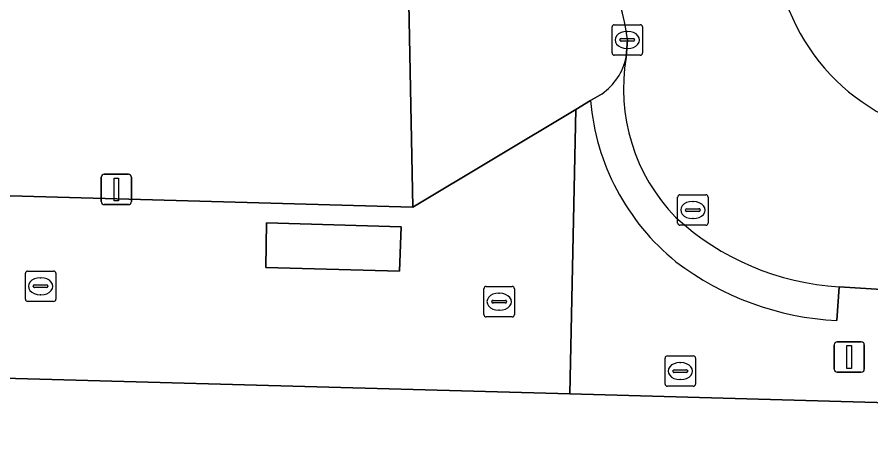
# Model space of a CAD drawing. Extents: x 162082 to 163401, y 388089 to 388636.
# Drawn here: x 162647.44 to 162675.46, y 388509.47 to 388523.52 of the extents above; entities that cross this region are included whole.
import ezdxf

# ---------------------------------------------------------------- set-up
doc = ezdxf.new("R2010")
doc.units = 0
for name, color, linetype in [('IMGEO_Brandkraan', 7, 'Continuous'), ('IMGEO_Erf', 7, 'Continuous'), ('IMGEO_Groenvoorziening', 7, 'Continuous'), ('IMGEO_Kolk', 7, 'Continuous'), ('IMGEO_Lichtmast', 7, 'Continuous'), ('IMGEO_Parkeervlak_open', 7, 'Continuous'), ('IMGEO_Rijbaan_lokaal_open', 7, 'Continuous'), ('IMGEO_Rioolput', 7, 'Continuous'), ('IMGEO_Voetpad_open', 7, 'Continuous')]:
    doc.layers.add(name, color=color, linetype=linetype)

msp = doc.modelspace()

# ---------------------------------------------------------------- linework, layer by layer
at = {"layer": 'IMGEO_Brandkraan'}
for p, q in [((162668.708, 388511.465), (162668.708, 388512.317)), ((162668.783, 388512.391), (162669.635, 388512.391)), ((162669.196, 388512.171), (162669.221, 388512.171)), ((162669.709, 388512.317), (162669.709, 388511.465)), ((162668.967, 388511.885), (162668.967, 388511.897)), ((162669.405, 388511.848), (162669.007, 388511.848)), ((162669.01, 388511.934), (162669.408, 388511.934)), ((162669.451, 388511.897), (162669.451, 388511.885)), ((162669.219, 388511.611), (162669.194, 388511.611)), ((162669.635, 388511.391), (162668.783, 388511.391))]:
    msp.add_line(p, q, dxfattribs=at)
for points in [[(162668.708, 388511.465), (162668.708, 388512.317)], [(162668.783, 388512.391), (162669.635, 388512.391)], [(162669.709, 388512.317), (162669.709, 388511.465)], [(162669.635, 388511.391), (162668.783, 388511.391)]]:
    msp.add_lwpolyline(points, dxfattribs=at)
for centre, radius, start, end in [((162668.785, 388512.315), 0.0765, 91.552, 178.448), ((162668.785, 388512.315), 0.0765, 91.552, 178.448), ((162669.633, 388512.315), 0.0765, 1.552, 88.448), ((162669.633, 388512.315), 0.0765, 1.552, 88.448), ((162669.007, 388511.894), 0.0403, 85.8775, 175.7526), ((162669.004, 388511.884), 0.0366, 178.938, 274.7102), ((162669.408, 388511.891), 0.043, 264.8664, 352.4533), ((162669.412, 388511.896), 0.0386, 1.7309, 96.639), ((162668.785, 388511.467), 0.0765, 181.552, 268.448), ((162668.785, 388511.467), 0.0765, 181.552, 268.448), ((162669.633, 388511.467), 0.0765, 271.552, 358.448), ((162669.633, 388511.467), 0.0765, 271.552, 358.448)]:
    msp.add_arc(centre, radius, start, end, dxfattribs=at)
for centre, major_axis, ratio, start_param, end_param in [((162669.195, 388511.891), (-0.387, 0.002), 0.722429, 4.712389, 7.853982), ((162669.22, 388511.891), (-0.39, 0.002), 0.717154, 1.570796, 4.712389)]:
    msp.add_ellipse(centre, major_axis=major_axis, ratio=ratio, start_param=start_param, end_param=end_param, dxfattribs=at)
at = {"layer": 'IMGEO_Erf'}
msp.add_lwpolyline([(162719.033, 388509.629), (162665.584, 388511.139), (162616.534, 388512.505), (162616.48, 388509.291)], dxfattribs=at)
at = {"layer": 'IMGEO_Groenvoorziening'}
for points in [[(162618.451, 388518.462), (162660.432, 388517.274), (162660.207, 388528.43)], [(162661.179, 388528.406), (162660.207, 388528.43), (162660.432, 388517.274), (162665.779, 388520.484), (162666.26, 388520.773), (162666.639, 388521)], [(162667.433, 388522.201), (162667.474, 388522.767)]]:
    msp.add_lwpolyline(points, dxfattribs=at)
for centre, radius, start, end in [((162661.151, 388522.041), 6.365, 6.5478, 89.7448), ((162665.512, 388522.608), 1.963, 305.021, 348.0404)]:
    msp.add_arc(centre, radius, start, end, dxfattribs=at)
at = {"layer": 'IMGEO_Kolk'}
for p, q in [((162666.967, 388522.34), (162666.967, 388523.192)), ((162667.042, 388523.266), (162667.894, 388523.266)), ((162667.968, 388523.192), (162667.968, 388522.34)), ((162667.226, 388522.76), (162667.226, 388522.772)), ((162667.269, 388522.809), (162667.667, 388522.809)), ((162667.455, 388523.046), (162667.48, 388523.046)), ((162667.71, 388522.772), (162667.71, 388522.76)), ((162667.664, 388522.723), (162667.266, 388522.723)), ((162667.894, 388522.266), (162667.042, 388522.266)), ((162667.478, 388522.486), (162667.453, 388522.486)), ((162647.713, 388514.25), (162647.713, 388515.102)), ((162647.788, 388515.176), (162648.64, 388515.176)), ((162648.201, 388514.956), (162648.226, 388514.956)), ((162648.714, 388515.102), (162648.714, 388514.25)), ((162647.972, 388514.67), (162647.972, 388514.682)), ((162648.015, 388514.719), (162648.413, 388514.719)), ((162648.456, 388514.682), (162648.456, 388514.67)), ((162662.838, 388514.67), (162663.69, 388514.67)), ((162648.41, 388514.633), (162648.012, 388514.633)), ((162648.224, 388514.396), (162648.199, 388514.396)), ((162662.763, 388513.744), (162662.763, 388514.596)), ((162663.251, 388514.45), (162663.276, 388514.45)), ((162663.764, 388514.596), (162663.764, 388513.744)), ((162648.64, 388514.176), (162647.788, 388514.176)), ((162663.022, 388514.164), (162663.022, 388514.176)), ((162663.46, 388514.127), (162663.062, 388514.127)), ((162663.065, 388514.213), (162663.463, 388514.213)), ((162663.506, 388514.176), (162663.506, 388514.164)), ((162663.274, 388513.89), (162663.249, 388513.89)), ((162663.69, 388513.67), (162662.838, 388513.67))]:
    msp.add_line(p, q, dxfattribs=at)
for points in [[(162666.967, 388522.34), (162666.967, 388523.192)], [(162667.042, 388523.266), (162667.894, 388523.266)], [(162667.968, 388523.192), (162667.968, 388522.34)], [(162667.894, 388522.266), (162667.042, 388522.266)], [(162647.713, 388514.25), (162647.713, 388515.102)], [(162647.788, 388515.176), (162648.64, 388515.176)], [(162648.714, 388515.102), (162648.714, 388514.25)], [(162662.838, 388514.67), (162663.69, 388514.67)], [(162662.763, 388513.744), (162662.763, 388514.596)], [(162663.764, 388514.596), (162663.764, 388513.744)], [(162648.64, 388514.176), (162647.788, 388514.176)], [(162663.69, 388513.67), (162662.838, 388513.67)]]:
    msp.add_lwpolyline(points, dxfattribs=at)
for centre, radius, start, end in [((162667.044, 388523.19), 0.0765, 91.552, 178.448), ((162667.044, 388523.19), 0.0765, 91.552, 178.448), ((162667.892, 388523.19), 0.0765, 1.552, 88.448), ((162667.892, 388523.19), 0.0765, 1.552, 88.448), ((162667.266, 388522.769), 0.0403, 85.8775, 175.7526), ((162667.671, 388522.771), 0.0386, 1.7309, 96.639), ((162667.263, 388522.759), 0.0366, 178.938, 274.7102), ((162667.667, 388522.766), 0.043, 264.8664, 352.4533), ((162667.044, 388522.342), 0.0765, 181.552, 268.448), ((162667.044, 388522.342), 0.0765, 181.552, 268.448), ((162667.892, 388522.342), 0.0765, 271.552, 358.448), ((162667.892, 388522.342), 0.0765, 271.552, 358.448), ((162647.79, 388515.1), 0.0765, 91.552, 178.448), ((162647.79, 388515.1), 0.0765, 91.552, 178.448), ((162648.638, 388515.1), 0.0765, 1.552, 88.448), ((162648.638, 388515.1), 0.0765, 1.552, 88.448), ((162648.012, 388514.679), 0.0403, 85.8775, 175.7526), ((162648.009, 388514.669), 0.0366, 178.938, 274.7102), ((162648.413, 388514.676), 0.043, 264.8664, 352.4533), ((162648.417, 388514.681), 0.0386, 1.7309, 96.639), ((162662.84, 388514.594), 0.0765, 91.552, 178.448), ((162662.84, 388514.594), 0.0765, 91.552, 178.448), ((162663.688, 388514.594), 0.0765, 1.552, 88.448), ((162663.688, 388514.594), 0.0765, 1.552, 88.448), ((162647.79, 388514.252), 0.0765, 181.552, 268.448), ((162647.79, 388514.252), 0.0765, 181.552, 268.448), ((162648.638, 388514.252), 0.0765, 271.552, 358.448), ((162648.638, 388514.252), 0.0765, 271.552, 358.448), ((162663.062, 388514.173), 0.0403, 85.8775, 175.7526), ((162663.059, 388514.163), 0.0366, 178.938, 274.7102), ((162663.463, 388514.17), 0.043, 264.8664, 352.4533), ((162663.467, 388514.175), 0.0386, 1.7309, 96.639), ((162662.84, 388513.746), 0.0765, 181.552, 268.448), ((162662.84, 388513.746), 0.0765, 181.552, 268.448), ((162663.688, 388513.746), 0.0765, 271.552, 358.448), ((162663.688, 388513.746), 0.0765, 271.552, 358.448)]:
    msp.add_arc(centre, radius, start, end, dxfattribs=at)
for centre, major_axis, ratio, start_param, end_param in [((162667.454, 388522.766), (-0.387, 0.002), 0.722429, 4.712389, 7.853982), ((162667.479, 388522.766), (-0.39, 0.002), 0.717154, 1.570796, 4.712389), ((162648.2, 388514.676), (-0.387, 0.002), 0.722429, 4.712389, 7.853982), ((162648.225, 388514.676), (-0.39, 0.002), 0.717154, 1.570796, 4.712389), ((162663.25, 388514.17), (-0.387, 0.002), 0.722429, 4.712389, 7.853982), ((162663.275, 388514.17), (-0.39, 0.002), 0.717154, 1.570796, 4.712389)]:
    msp.add_ellipse(centre, major_axis=major_axis, ratio=ratio, start_param=start_param, end_param=end_param, dxfattribs=at)
at = {"layer": 'IMGEO_Lichtmast'}
for p, q in [((162650.303, 388518.357), (162651.093, 388518.357)), ((162651.093, 388518.357), (162650.303, 388518.357)), ((162650.203, 388517.457), (162650.203, 388518.257)), ((162650.203, 388518.257), (162650.203, 388517.457)), ((162651.193, 388518.257), (162651.193, 388517.457)), ((162651.193, 388517.457), (162651.193, 388518.257)), ((162651.093, 388517.357), (162650.303, 388517.357)), ((162650.303, 388517.357), (162651.093, 388517.357)), ((162674.257, 388511.953), (162674.257, 388512.753)), ((162674.257, 388512.753), (162674.257, 388511.953)), ((162674.357, 388512.853), (162675.147, 388512.853)), ((162675.147, 388512.853), (162674.357, 388512.853)), ((162675.247, 388512.753), (162675.247, 388511.953)), ((162675.247, 388511.953), (162675.247, 388512.753)), ((162675.147, 388511.853), (162674.357, 388511.853)), ((162674.357, 388511.853), (162675.147, 388511.853))]:
    msp.add_line(p, q, dxfattribs=at)
for points in [[(162650.623, 388518.232), (162650.773, 388518.232), (162650.773, 388517.482), (162650.623, 388517.482), (162650.623, 388518.232)], [(162674.677, 388512.728), (162674.827, 388512.728), (162674.827, 388511.978), (162674.677, 388511.978), (162674.677, 388512.728)]]:
    msp.add_lwpolyline(points, dxfattribs=at)
for centre, start, end in [((162650.303, 388518.257), 90, 180), ((162650.303, 388518.257), 90, 180), ((162651.093, 388518.257), 0, 90), ((162651.093, 388518.257), 360, 90), ((162650.303, 388517.457), 180, 270), ((162650.303, 388517.457), 180, 270), ((162651.093, 388517.457), 270, 0), ((162651.093, 388517.457), 270, 0), ((162674.357, 388512.753), 90, 180), ((162674.357, 388512.753), 90, 180), ((162675.147, 388512.753), 0, 90), ((162675.147, 388512.753), 360, 90), ((162674.357, 388511.953), 180, 270), ((162674.357, 388511.953), 180, 270), ((162675.147, 388511.953), 270, 0), ((162675.147, 388511.953), 270, 0)]:
    msp.add_arc(centre, 0.1, start, end, dxfattribs=at)
at = {"layer": 'IMGEO_Parkeervlak_open'}
msp.add_lwpolyline([(162659.991, 388515.177), (162660.048, 388516.626), (162655.632, 388516.761), (162655.602, 388515.297)], close=True, dxfattribs=at)
at = {"layer": 'IMGEO_Rijbaan_lokaal_open'}
for points in [[(162667.474, 388522.767), (162667.433, 388522.201)], [(162616.695, 388518.918), (162616.534, 388512.505), (162665.584, 388511.139), (162665.779, 388520.484), (162660.432, 388517.274), (162618.451, 388518.462)], [(162674.422, 388514.656), (162676.519, 388514.529), (162679.901, 388514.489), (162700.092, 388513.947), (162716.541, 388513.459), (162719.763, 388513.342), (162720.079, 388513.33), (162720.201, 388518.156), (162711.159, 388518.581), (162706.086, 388518.733), (162702.324, 388518.84), (162700.174, 388518.915), (162690.291, 388519.2), (162686.528, 388519.292), (162679.349, 388519.455), (162679.15, 388519.51)]]:
    msp.add_lwpolyline(points, dxfattribs=at)
msp.add_lwpolyline([(162655.632, 388516.761), (162660.048, 388516.626), (162659.991, 388515.177), (162655.602, 388515.297)], close=True, dxfattribs=at)
for centre, radius, start, end in [((162661.151, 388522.041), 6.365, 6.5478, 89.7448), ((162679.048, 388526.27), 6.761, 194.5134, 270.861), ((162673.405, 388521.163), 6.062, 170.1443, 224.2065), ((162674.941, 388523.32), 8.679, 227.3406, 266.5695)]:
    msp.add_arc(centre, radius, start, end, dxfattribs=at)
at = {"layer": 'IMGEO_Rioolput'}
for p, q in [((162669.121, 388516.754), (162669.121, 388517.606)), ((162669.196, 388517.68), (162670.048, 388517.68)), ((162669.609, 388517.46), (162669.634, 388517.46)), ((162670.122, 388517.606), (162670.122, 388516.754)), ((162669.38, 388517.174), (162669.38, 388517.186)), ((162669.423, 388517.223), (162669.821, 388517.223)), ((162669.864, 388517.186), (162669.864, 388517.174)), ((162669.818, 388517.137), (162669.42, 388517.137)), ((162669.632, 388516.9), (162669.607, 388516.9)), ((162670.048, 388516.68), (162669.196, 388516.68))]:
    msp.add_line(p, q, dxfattribs=at)
for points in [[(162669.121, 388516.754), (162669.121, 388517.606)], [(162669.196, 388517.68), (162670.048, 388517.68)], [(162670.122, 388517.606), (162670.122, 388516.754)], [(162670.048, 388516.68), (162669.196, 388516.68)]]:
    msp.add_lwpolyline(points, dxfattribs=at)
for centre, radius, start, end in [((162669.198, 388517.604), 0.0765, 91.552, 178.448), ((162669.198, 388517.604), 0.0765, 91.552, 178.448), ((162670.046, 388517.604), 0.0765, 1.552, 88.448), ((162670.046, 388517.604), 0.0765, 1.552, 88.448), ((162669.42, 388517.183), 0.0403, 85.8775, 175.7526), ((162669.417, 388517.173), 0.0366, 178.938, 274.7102), ((162669.821, 388517.18), 0.043, 264.8664, 352.4533), ((162669.825, 388517.185), 0.0386, 1.7309, 96.639), ((162669.198, 388516.756), 0.0765, 181.552, 268.448), ((162669.198, 388516.756), 0.0765, 181.552, 268.448), ((162670.046, 388516.756), 0.0765, 271.552, 358.448), ((162670.046, 388516.756), 0.0765, 271.552, 358.448)]:
    msp.add_arc(centre, radius, start, end, dxfattribs=at)
for centre, major_axis, ratio, start_param, end_param in [((162669.608, 388517.18), (-0.387, 0.002), 0.722429, 4.712389, 7.853982), ((162669.633, 388517.18), (-0.39, 0.002), 0.717154, 1.570796, 4.712389)]:
    msp.add_ellipse(centre, major_axis=major_axis, ratio=ratio, start_param=start_param, end_param=end_param, dxfattribs=at)
at = {"layer": 'IMGEO_Voetpad_open'}
for points in [[(162666.639, 388521), (162666.26, 388520.773)], [(162666.26, 388520.773), (162665.779, 388520.484), (162665.584, 388511.139), (162719.033, 388509.629)], [(162674.346, 388513.553), (162674.422, 388514.656)], [(162676.519, 388514.529), (162674.422, 388514.656), (162674.346, 388513.553)]]:
    msp.add_lwpolyline(points, dxfattribs=at)
for centre, radius, start, end in [((162679.048, 388526.27), 6.761, 194.5134, 270.861), ((162665.512, 388522.608), 1.963, 305.021, 348.0404), ((162673.405, 388521.163), 6.062, 170.1443, 224.2065), ((162673.897, 388521.435), 7.666, 184.9535, 230.9246), ((162673.897, 388521.435), 7.666, 184.9535, 230.9246), ((162674.941, 388523.32), 8.679, 227.3406, 266.5695), ((162674.815, 388523.022), 9.481, 232.665, 267.1651), ((162674.815, 388523.022), 9.481, 232.665, 267.1651)]:
    msp.add_arc(centre, radius, start, end, dxfattribs=at)

doc.saveas('drawing.dxf')
